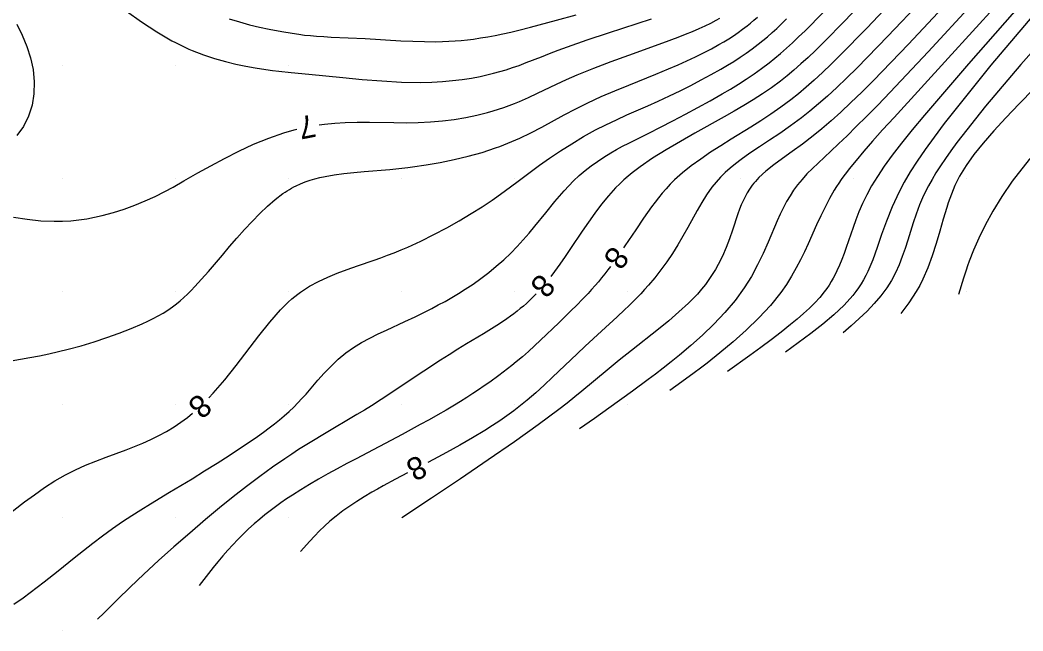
# Model space of a CAD drawing. Extents: x 2602990 to 2605851, y 618069 to 619180.
# Drawn here: x 2603586.2 to 2603675, y 618220 to 618274 of the extents above; entities that cross this region are included whole.
import ezdxf

# ---------------------------------------------------------------- set-up
doc = ezdxf.new("R2010")
doc.units = 0
for name, color, linetype in [('DTM Contours Major', 7, 'Continuous'), ('DTM Contours Major Text', 7, 'Continuous'), ('DTM Contours Minor', 7, 'Continuous'), ('DTM Contours Minor Text', 7, 'Continuous'), ('Exist DTM QL2 LIDAR Elevation Point', 7, 'Continuous')]:
    doc.layers.add(name, color=color, linetype=linetype)

msp = doc.modelspace()

# ---------------------------------------------------------------- linework, layer by layer
at = {"layer": 'DTM Contours Major'}
for points in [[(2603661.367, 618276.273), (2603659.254, 618273.988), (2603657.291, 618271.992), (2603656.603, 618271.321), (2603655.947, 618270.7), (2603655.315, 618270.122), (2603654.701, 618269.584), (2603654.098, 618269.081), (2603653.498, 618268.607), (2603652.707, 618268.022), (2603651.905, 618267.472), (2603651.09, 618266.947), (2603650.255, 618266.439), (2603649.397, 618265.939), (2603648.512, 618265.437), (2603645.944, 618264.009), (2603644.648, 618263.275), (2603643.386, 618262.532), (2603642.192, 618261.784), (2603641.096, 618261.035), (2603640.728, 618260.763), (2603640.377, 618260.489), (2603640.04, 618260.212), (2603639.653, 618259.873), (2603639.282, 618259.524), (2603638.924, 618259.162), (2603638.289, 618258.458), (2603637.681, 618257.712), (2603637.095, 618256.936), (2603636.527, 618256.139), (2603635.973, 618255.332), (2603634.941, 618253.808), (2603634.458, 618253.104), (2603633.978, 618252.422), (2603633.501, 618251.767), (2603633.177, 618251.341)], [(2603688.088, 618274.087), (2603685.667, 618271.868), (2603683.416, 618269.776), (2603681.236, 618267.701), (2603679.166, 618265.653), (2603677.247, 618263.64), (2603675.516, 618261.67), (2603674.014, 618259.753), (2603673.09, 618258.409), (2603672.296, 618257.111), (2603671.622, 618255.875), (2603671.056, 618254.716), (2603670.591, 618253.65), (2603670.214, 618252.691), (2603670.064, 618252.278), (2603669.929, 618251.89), (2603669.697, 618251.18), (2603669.264, 618249.755)], [(2603631.891, 618249.81), (2603631.806, 618249.719), (2603631.551, 618249.457), (2603631.292, 618249.204), (2603631.028, 618248.958), (2603630.762, 618248.722), (2603630.488, 618248.491), (2603630.206, 618248.263), (2603629.914, 618248.038), (2603629.611, 618247.814), (2603629.295, 618247.591), (2603628.645, 618247.156), (2603627.953, 618246.718), (2603627.229, 618246.275), (2603625.723, 618245.369), (2603624.96, 618244.904), (2603624.186, 618244.419), (2603623.424, 618243.931), (2603621.959, 618242.968), (2603618.165, 618240.451), (2603617.312, 618239.9), (2603616.687, 618239.514), (2603616.029, 618239.119), (2603613.153, 618237.432), (2603612.032, 618236.758), (2603611.457, 618236.402), (2603610.87, 618236.03), (2603610.268, 618235.639), (2603609.651, 618235.226), (2603608.566, 618234.471), (2603607.437, 618233.651), (2603606.272, 618232.773), (2603605.079, 618231.843), (2603603.866, 618230.868), (2603602.643, 618229.855), (2603601.233, 618228.653), (2603599.84, 618227.431), (2603598.484, 618226.211), (2603597.186, 618225.014), (2603595.965, 618223.861), (2603594.842, 618222.776), (2603593.656, 618221.598), (2603593.09, 618221.03)]]:
    msp.add_lwpolyline(points, dxfattribs=at)
at = {"layer": 'DTM Contours Minor'}
for points in [[(2603677.266, 618276.083), (2603672.134, 618270.022), (2603667.994, 618264.856), (2603667.094, 618263.658), (2603666.301, 618262.557), (2603665.605, 618261.536), (2603664.996, 618260.581), (2603664.465, 618259.676), (2603664.002, 618258.807), (2603663.394, 618257.495), (2603662.892, 618256.235), (2603662.461, 618255.031), (2603662.066, 618253.886), (2603661.669, 618252.802), (2603661.236, 618251.783), (2603661.052, 618251.41), (2603660.856, 618251.046), (2603660.646, 618250.69), (2603660.419, 618250.339), (2603660.175, 618249.995), (2603659.91, 618249.654), (2603659.134, 618248.79), (2603658.239, 618247.942), (2603657.248, 618247.107), (2603656.185, 618246.281), (2603655.075, 618245.462), (2603653.94, 618244.647)], [(2603668.31, 618275.584), (2603664.849, 618271.862), (2603661.748, 618268.673), (2603660.706, 618267.638), (2603659.739, 618266.703), (2603658.837, 618265.857), (2603657.986, 618265.091), (2603657.175, 618264.396), (2603656.393, 618263.76), (2603655.451, 618263.04), (2603654.548, 618262.383), (2603653.698, 618261.772), (2603652.913, 618261.194), (2603652.207, 618260.633), (2603651.592, 618260.073), (2603651.434, 618259.909), (2603651.284, 618259.745), (2603651.142, 618259.578), (2603651.008, 618259.408), (2603650.881, 618259.236), (2603650.76, 618259.061), (2603650.556, 618258.73), (2603650.371, 618258.386), (2603650.2, 618258.029), (2603650.041, 618257.658), (2603649.889, 618257.272), (2603649.743, 618256.871), (2603649.249, 618255.43), (2603648.984, 618254.673), (2603648.695, 618253.907), (2603648.372, 618253.144), (2603648.006, 618252.395), (2603647.752, 618251.941), (2603647.478, 618251.497), (2603647.182, 618251.059), (2603646.863, 618250.629), (2603646.52, 618250.204), (2603646.153, 618249.784), (2603645.376, 618248.983), (2603644.528, 618248.197), (2603643.631, 618247.427), (2603642.708, 618246.676), (2603640.324, 618244.797), (2603639.245, 618243.932), (2603638.185, 618243.064), (2603635.937, 618241.193), (2603635.307, 618240.681), (2603634.634, 618240.144), (2603633.907, 618239.581), (2603632.063, 618238.213), (2603629.96, 618236.72), (2603627.651, 618235.127), (2603625.186, 618233.46), (2603622.619, 618231.742), (2603620, 618230)], [(2603666.031, 618275.796), (2603663.021, 618272.569), (2603660.29, 618269.785), (2603659.359, 618268.871), (2603658.486, 618268.038), (2603657.661, 618267.278), (2603656.874, 618266.582), (2603656.113, 618265.944), (2603655.37, 618265.355), (2603654.406, 618264.642), (2603653.461, 618263.987), (2603652.541, 618263.376), (2603651.656, 618262.794), (2603650.811, 618262.228), (2603650.017, 618261.665), (2603649.528, 618261.292), (2603649.064, 618260.911), (2603648.623, 618260.516), (2603648.205, 618260.105), (2603647.81, 618259.673), (2603647.437, 618259.216), (2603646.974, 618258.566), (2603646.539, 618257.876), (2603646.123, 618257.154), (2603645.304, 618255.656), (2603644.881, 618254.9), (2603644.423, 618254.131), (2603643.944, 618253.375), (2603643.442, 618252.636), (2603642.922, 618251.918), (2603642.383, 618251.224), (2603641.827, 618250.558), (2603641.491, 618250.18), (2603641.15, 618249.81), (2603640.801, 618249.447), (2603640.446, 618249.089), (2603640.083, 618248.732), (2603639.712, 618248.376), (2603639.049, 618247.754), (2603637.664, 618246.486), (2603636.233, 618245.178), (2603635.513, 618244.506), (2603633.334, 618242.421), (2603632.599, 618241.733), (2603631.856, 618241.059), (2603631.1, 618240.408), (2603630.515, 618239.931), (2603629.918, 618239.469), (2603629.306, 618239.019), (2603628.678, 618238.579), (2603628.03, 618238.147), (2603627.36, 618237.72), (2603626.264, 618237.059), (2603625.127, 618236.41), (2603623.97, 618235.776), (2603622.813, 618235.161), (2603622.291, 618234.889)], [(2603670.449, 618275.39), (2603666.576, 618271.183), (2603663.205, 618267.624), (2603662.109, 618266.491), (2603661.118, 618265.481), (2603660.22, 618264.58), (2603659.404, 618263.775), (2603658.655, 618263.053), (2603657.964, 618262.4), (2603656.839, 618261.359), (2603656.33, 618260.875), (2603655.854, 618260.4), (2603655.413, 618259.922), (2603655.005, 618259.427), (2603654.668, 618258.964), (2603654.352, 618258.476), (2603654.053, 618257.962), (2603653.767, 618257.421), (2603653.489, 618256.851), (2603653.215, 618256.249), (2603652.411, 618254.376), (2603651.969, 618253.379), (2603651.481, 618252.362), (2603650.931, 618251.341), (2603650.304, 618250.331), (2603649.49, 618249.217), (2603648.584, 618248.143), (2603647.614, 618247.116), (2603646.605, 618246.143), (2603645.585, 618245.228), (2603644.58, 618244.377), (2603643.844, 618243.78), (2603643.135, 618243.222), (2603642.455, 618242.7), (2603641.807, 618242.214), (2603640.411, 618241.19), (2603638.332, 618239.685), (2603637.051, 618238.781), (2603635.736, 618237.868)], [(2603663.703, 618276.034), (2603661.146, 618273.283), (2603658.8, 618270.892), (2603657.99, 618270.097), (2603657.224, 618269.366), (2603656.493, 618268.692), (2603655.789, 618268.069), (2603655.104, 618267.491), (2603654.427, 618266.951), (2603653.542, 618266.29), (2603652.658, 618265.675), (2603651.775, 618265.095), (2603650.894, 618264.539), (2603649.141, 618263.461), (2603648.222, 618262.889), (2603647.32, 618262.309), (2603646.447, 618261.719), (2603645.616, 618261.117), (2603644.84, 618260.503), (2603644.133, 618259.873), (2603643.745, 618259.487), (2603643.382, 618259.096), (2603643.041, 618258.7), (2603642.717, 618258.301), (2603642.408, 618257.898), (2603642.109, 618257.492), (2603641.748, 618256.988), (2603641.396, 618256.482), (2603640.71, 618255.471), (2603639.744, 618254.034), (2603639.62, 618253.854)], [(2603672.641, 618275.344), (2603668.347, 618270.621), (2603663.556, 618265.395), (2603662.544, 618264.284), (2603661.655, 618263.294), (2603660.875, 618262.406), (2603660.191, 618261.599), (2603659.591, 618260.855), (2603659.342, 618260.533), (2603659.107, 618260.217), (2603658.883, 618259.905), (2603658.67, 618259.595), (2603658.466, 618259.283), (2603658.27, 618258.969), (2603657.849, 618258.235), (2603657.453, 618257.476), (2603657.074, 618256.692), (2603656.705, 618255.888), (2603655.957, 618254.226), (2603655.63, 618253.519), (2603655.284, 618252.804), (2603654.909, 618252.084), (2603654.497, 618251.361), (2603654.041, 618250.636), (2603653.531, 618249.912), (2603652.614, 618248.782), (2603651.581, 618247.67), (2603650.468, 618246.592), (2603649.312, 618245.559), (2603648.149, 618244.586), (2603647.016, 618243.685), (2603646.439, 618243.241), (2603645.878, 618242.817), (2603644.788, 618242.013), (2603643.724, 618241.241)], [(2603674.878, 618275.49), (2603670.156, 618270.138), (2603666.241, 618265.592), (2603665.162, 618264.292), (2603664.217, 618263.119), (2603663.397, 618262.055), (2603662.689, 618261.081), (2603662.082, 618260.18), (2603661.566, 618259.333), (2603661.135, 618258.539), (2603660.769, 618257.777), (2603660.455, 618257.044), (2603660.182, 618256.338), (2603659.938, 618255.655), (2603659.332, 618253.887), (2603659.139, 618253.354), (2603658.94, 618252.835), (2603658.73, 618252.328), (2603658.506, 618251.835), (2603658.347, 618251.513), (2603658.178, 618251.195), (2603657.998, 618250.882), (2603657.805, 618250.573), (2603657.597, 618250.266), (2603657.372, 618249.962), (2603656.983, 618249.486), (2603656.549, 618249.011), (2603656.073, 618248.535), (2603655.555, 618248.055), (2603654.998, 618247.569), (2603654.402, 618247.075), (2603653.57, 618246.414), (2603652.685, 618245.738), (2603651.759, 618245.05), (2603650.801, 618244.353), (2603648.832, 618242.944)], [(2603585.66, 618222.369), (2603586.503, 618222.939), (2603587.129, 618223.39), (2603587.748, 618223.855), (2603588.361, 618224.333), (2603589.589, 618225.317), (2603591.016, 618226.468), (2603591.838, 618227.119), (2603592.676, 618227.769), (2603593.531, 618228.412), (2603594.403, 618229.044), (2603595.293, 618229.661), (2603596.1, 618230.195), (2603596.921, 618230.717), (2603597.754, 618231.233), (2603599.456, 618232.261), (2603601.439, 618233.46), (2603602.553, 618234.147), (2603603.65, 618234.834), (2603604.713, 618235.512), (2603605.725, 618236.172), (2603606.669, 618236.807), (2603607.234, 618237.198), (2603607.766, 618237.576), (2603608.267, 618237.945), (2603608.739, 618238.306), (2603609.184, 618238.662), (2603609.603, 618239.014), (2603610.031, 618239.396), (2603610.44, 618239.785), (2603610.803, 618240.152), (2603611.163, 618240.536), (2603611.528, 618240.942), (2603612.579, 618242.155), (2603613.144, 618242.788), (2603613.742, 618243.415), (2603614.378, 618244.019), (2603615.055, 618244.58), (2603615.73, 618245.056), (2603616.436, 618245.488), (2603617.163, 618245.883), (2603617.902, 618246.25), (2603618.641, 618246.596), (2603620.282, 618247.352), (2603621.173, 618247.775), (2603622.058, 618248.209), (2603622.645, 618248.506), (2603623.233, 618248.814), (2603623.824, 618249.136), (2603624.416, 618249.472), (2603625.009, 618249.826), (2603625.603, 618250.199), (2603626.304, 618250.667), (2603627.001, 618251.163), (2603627.69, 618251.687), (2603628.364, 618252.236), (2603629.019, 618252.811), (2603629.651, 618253.409), (2603630.214, 618253.985), (2603630.754, 618254.575), (2603631.275, 618255.175), (2603631.779, 618255.778), (2603632.748, 618256.975), (2603633.551, 618257.965), (2603633.953, 618258.443), (2603634.36, 618258.907), (2603634.775, 618259.357), (2603635.202, 618259.79), (2603635.698, 618260.252), (2603636.215, 618260.692), (2603636.752, 618261.112), (2603637.31, 618261.512), (2603637.889, 618261.895), (2603638.491, 618262.26), (2603639.01, 618262.554), (2603639.544, 618262.841), (2603640.095, 618263.126), (2603641.851, 618264), (2603642.903, 618264.53), (2603643.989, 618265.09), (2603645.093, 618265.67), (2603646.197, 618266.266), (2603647.285, 618266.868), (2603648.34, 618267.469), (2603649.076, 618267.902), (2603649.79, 618268.337), (2603650.485, 618268.78), (2603651.167, 618269.237), (2603651.839, 618269.715), (2603652.505, 618270.219), (2603653.01, 618270.625), (2603653.52, 618271.054), (2603654.037, 618271.508), (2603654.566, 618271.991), (2603655.112, 618272.506), (2603655.679, 618273.057), (2603657.272, 618274.679)], [(2603595.645, 618274.792), (2603596.979, 618273.844), (2603598.33, 618272.96), (2603599.666, 618272.178), (2603599.966, 618272.017), (2603600.265, 618271.863), (2603600.562, 618271.716), (2603600.857, 618271.576), (2603601.151, 618271.442), (2603601.444, 618271.315), (2603602.452, 618270.921), (2603603.441, 618270.596), (2603604.401, 618270.328), (2603605.323, 618270.11), (2603606.196, 618269.932), (2603607.012, 618269.785), (2603607.961, 618269.631), (2603608.566, 618269.546), (2603609.126, 618269.479), (2603610.22, 618269.372), (2603611.777, 618269.222), (2603614.788, 618268.912), (2603616.491, 618268.752), (2603618.245, 618268.617), (2603619.988, 618268.524), (2603621.66, 618268.494), (2603622.653, 618268.515), (2603623.597, 618268.567), (2603624.495, 618268.646), (2603625.351, 618268.75), (2603626.167, 618268.877), (2603626.947, 618269.024), (2603627.537, 618269.153), (2603628.113, 618269.293), (2603628.679, 618269.447), (2603629.242, 618269.615), (2603629.807, 618269.799), (2603630.38, 618269.999), (2603631.015, 618270.236), (2603632.358, 618270.764), (2603633.078, 618271.048), (2603633.84, 618271.344), (2603634.651, 618271.647), (2603636.404, 618272.262), (2603638.286, 618272.885), (2603642.09, 618274.102)], [(2603604.735, 618274.116), (2603605.644, 618273.831), (2603606.54, 618273.59), (2603607.413, 618273.384), (2603608.253, 618273.208), (2603609.373, 618272.995), (2603610.298, 618272.835), (2603610.898, 618272.746), (2603611.403, 618272.681), (2603611.915, 618272.626), (2603612.443, 618272.58), (2603613.088, 618272.535), (2603613.763, 618272.498), (2603616.749, 618272.361), (2603619.906, 618272.18), (2603620.968, 618272.13), (2603622.009, 618272.098), (2603623.012, 618272.092), (2603623.597, 618272.103), (2603624.166, 618272.127), (2603624.721, 618272.161), (2603625.265, 618272.206), (2603625.8, 618272.262), (2603626.331, 618272.326), (2603626.973, 618272.417), (2603627.619, 618272.523), (2603628.274, 618272.643), (2603628.945, 618272.781), (2603629.64, 618272.936), (2603630.365, 618273.11), (2603631.381, 618273.37), (2603633.679, 618273.987), (2603635.433, 618274.462)], [(2603585.426, 618243.876), (2603586.263, 618244.013), (2603587.099, 618244.161), (2603587.936, 618244.322), (2603588.775, 618244.498), (2603589.619, 618244.69), (2603590.468, 618244.9), (2603591.622, 618245.214), (2603592.773, 618245.559), (2603593.904, 618245.929), (2603595, 618246.32), (2603596.044, 618246.726), (2603597.02, 618247.142), (2603597.522, 618247.373), (2603598, 618247.608), (2603598.457, 618247.85), (2603598.893, 618248.101), (2603599.31, 618248.363), (2603599.71, 618248.641), (2603600.056, 618248.905), (2603600.394, 618249.183), (2603600.724, 618249.476), (2603601.05, 618249.784), (2603601.375, 618250.108), (2603601.701, 618250.449), (2603602.288, 618251.09), (2603602.887, 618251.774), (2603604.122, 618253.225), (2603604.756, 618253.972), (2603605.4, 618254.72), (2603606.071, 618255.474), (2603606.748, 618256.206), (2603607.431, 618256.903), (2603608.115, 618257.551), (2603608.798, 618258.14), (2603609.477, 618258.655), (2603609.671, 618258.787), (2603609.865, 618258.913), (2603610.059, 618259.033), (2603610.253, 618259.145), (2603610.447, 618259.252), (2603610.643, 618259.352), (2603611.048, 618259.538), (2603611.46, 618259.701), (2603611.882, 618259.845), (2603612.314, 618259.97), (2603612.759, 618260.079), (2603613.218, 618260.176), (2603614.03, 618260.314), (2603614.882, 618260.429), (2603615.766, 618260.525), (2603616.677, 618260.61), (2603618.942, 618260.803), (2603619.73, 618260.879), (2603620.531, 618260.967), (2603620.938, 618261.017), (2603622.147, 618261.19), (2603623.386, 618261.405), (2603624.639, 618261.663), (2603625.887, 618261.964), (2603627.113, 618262.307), (2603628.299, 618262.693), (2603628.668, 618262.826), (2603629.031, 618262.964), (2603629.391, 618263.106), (2603629.748, 618263.255), (2603630.102, 618263.408), (2603630.455, 618263.568), (2603631.423, 618264.039), (2603632.395, 618264.546), (2603634.375, 618265.618), (2603635.397, 618266.158), (2603636.449, 618266.684), (2603637.64, 618267.233), (2603638.856, 618267.756), (2603640.08, 618268.257), (2603642.477, 618269.215), (2603643.613, 618269.682), (2603644.443, 618270.04), (2603645.236, 618270.398), (2603645.991, 618270.755), (2603646.71, 618271.113), (2603647.394, 618271.47), (2603648.042, 618271.828), (2603648.49, 618272.088), (2603648.924, 618272.351), (2603649.344, 618272.62), (2603649.754, 618272.897), (2603650.157, 618273.186), (2603650.555, 618273.489), (2603650.857, 618273.731), (2603651.158, 618273.984), (2603651.461, 618274.25)], [(2603585.937, 618273.63), (2603586.41, 618272.659), (2603586.821, 618271.664), (2603587.15, 618270.652), (2603587.376, 618269.627), (2603587.484, 618268.553), (2603587.456, 618267.492), (2603587.289, 618266.465), (2603586.98, 618265.493), (2603586.528, 618264.596), (2603585.929, 618263.794)], [(2603602.939, 618240.614), (2603603.311, 618241.007), (2603604.331, 618242.188), (2603605.35, 618243.466), (2603607.357, 618246.08), (2603608.331, 618247.297), (2603609.274, 618248.378), (2603609.611, 618248.728), (2603609.945, 618249.053), (2603610.279, 618249.354), (2603610.533, 618249.566), (2603610.789, 618249.767), (2603611.047, 618249.956), (2603611.309, 618250.136), (2603611.576, 618250.308), (2603611.849, 618250.472), (2603612.626, 618250.89), (2603613.445, 618251.271), (2603614.297, 618251.622), (2603615.175, 618251.953), (2603616.073, 618252.271), (2603617.566, 618252.789), (2603618.151, 618252.997), (2603618.74, 618253.212), (2603619.335, 618253.439), (2603619.937, 618253.679), (2603620.547, 618253.936), (2603621.693, 618254.46), (2603622.847, 618255.034), (2603623.988, 618255.642), (2603625.092, 618256.268), (2603626.14, 618256.893), (2603627.107, 618257.503), (2603627.559, 618257.8), (2603627.989, 618258.09), (2603628.4, 618258.375), (2603629.18, 618258.934), (2603630.183, 618259.683), (2603631.361, 618260.569), (2603632.185, 618261.169), (2603633.078, 618261.796), (2603634.031, 618262.436), (2603635.034, 618263.074), (2603636.078, 618263.696), (2603637.153, 618264.288), (2603638.067, 618264.752), (2603638.991, 618265.191), (2603639.921, 618265.613), (2603641.778, 618266.431), (2603642.697, 618266.84), (2603643.681, 618267.295), (2603644.646, 618267.759), (2603645.587, 618268.23), (2603646.499, 618268.705), (2603647.379, 618269.182), (2603648.222, 618269.659), (2603648.808, 618270.004), (2603649.376, 618270.352), (2603649.929, 618270.708), (2603650.471, 618271.076), (2603651.006, 618271.46), (2603651.537, 618271.864), (2603651.941, 618272.188), (2603652.347, 618272.53), (2603652.758, 618272.889), (2603653.176, 618273.27), (2603653.605, 618273.674), (2603654.046, 618274.104)], [(2603612.685, 618264.742), (2603613.174, 618264.812), (2603614.075, 618264.902), (2603614.98, 618264.957), (2603616.056, 618264.982), (2603617.138, 618264.977), (2603619.303, 618264.932), (2603620.38, 618264.921), (2603621.449, 618264.937), (2603622.532, 618264.994), (2603623.599, 618265.091), (2603624.643, 618265.226), (2603625.66, 618265.398), (2603626.645, 618265.603), (2603627.593, 618265.839), (2603628.08, 618265.977), (2603628.557, 618266.123), (2603629.028, 618266.279), (2603629.495, 618266.446), (2603629.962, 618266.625), (2603630.429, 618266.817), (2603631.207, 618267.158), (2603632.003, 618267.529), (2603633.682, 618268.331), (2603634.58, 618268.747), (2603635.526, 618269.165), (2603636.99, 618269.763), (2603638.526, 618270.346), (2603640.087, 618270.913), (2603643.098, 618271.989), (2603644.456, 618272.494), (2603645.117, 618272.752), (2603645.735, 618273.005), (2603646.313, 618273.253), (2603646.853, 618273.498), (2603647.356, 618273.74), (2603647.826, 618273.982), (2603648.146, 618274.157)], [(2603678.252, 618274.007), (2603674.769, 618270.066), (2603671.651, 618266.384), (2603669.117, 618263.18), (2603668.582, 618262.456), (2603668.099, 618261.773), (2603667.662, 618261.126), (2603667.269, 618260.509), (2603666.916, 618259.919), (2603666.601, 618259.348), (2603666.175, 618258.488), (2603665.816, 618257.659), (2603665.51, 618256.855), (2603665.243, 618256.072), (2603664.999, 618255.304), (2603664.764, 618254.546), (2603664.53, 618253.812), (2603664.28, 618253.086), (2603664.005, 618252.371), (2603663.694, 618251.669), (2603663.337, 618250.984), (2603662.924, 618250.318), (2603662.399, 618249.614), (2603661.808, 618248.934), (2603661.165, 618248.271), (2603660.481, 618247.623), (2603659.771, 618246.984), (2603659.048, 618246.349)], [(2603675.928, 618267.92), (2603674.623, 618266.6), (2603673.438, 618265.366), (2603672.375, 618264.21), (2603671.435, 618263.126), (2603670.622, 618262.107), (2603669.937, 618261.146), (2603669.781, 618260.906), (2603669.633, 618260.669), (2603669.493, 618260.433), (2603669.36, 618260.199), (2603669.234, 618259.966), (2603669.115, 618259.732), (2603668.941, 618259.366), (2603668.779, 618258.995), (2603668.628, 618258.618), (2603668.485, 618258.233), (2603668.349, 618257.839), (2603668.217, 618257.433), (2603667.907, 618256.408), (2603667.599, 618255.334), (2603667.278, 618254.239), (2603666.932, 618253.151), (2603666.55, 618252.098), (2603666.117, 618251.109), (2603665.825, 618250.548), (2603665.515, 618250.015), (2603665.189, 618249.504), (2603664.851, 618249.011), (2603664.506, 618248.529), (2603664.156, 618248.052)], [(2603585.642, 618256.583), (2603586.844, 618256.398), (2603588.052, 618256.268), (2603589.241, 618256.21), (2603589.986, 618256.217), (2603590.714, 618256.258), (2603591.428, 618256.331), (2603592.13, 618256.434), (2603592.821, 618256.564), (2603593.503, 618256.72), (2603594.478, 618256.985), (2603595.435, 618257.292), (2603596.372, 618257.637), (2603597.286, 618258.013), (2603598.171, 618258.417), (2603599.026, 618258.841), (2603599.758, 618259.232), (2603600.722, 618259.775), (2603601.963, 618260.486), (2603603.092, 618261.12), (2603604.302, 618261.77), (2603605.573, 618262.412), (2603606.887, 618263.021), (2603608.223, 618263.572), (2603609.561, 618264.04), (2603610.47, 618264.301), (2603610.723, 618264.361)], [(2603638.462, 618252.223), (2603638.228, 618251.913), (2603637.957, 618251.565), (2603637.68, 618251.219), (2603637.394, 618250.873), (2603637.1, 618250.529), (2603636.797, 618250.184), (2603636.482, 618249.838), (2603635.997, 618249.324), (2603635.492, 618248.808), (2603634.969, 618248.288), (2603633.891, 618247.246), (2603632.271, 618245.703), (2603631.736, 618245.202), (2603631.201, 618244.713), (2603630.667, 618244.24), (2603630.133, 618243.785), (2603629.746, 618243.468), (2603629.358, 618243.162), (2603628.969, 618242.864), (2603628.577, 618242.572), (2603627.78, 618242.001), (2603627.289, 618241.659), (2603626.788, 618241.318), (2603626.276, 618240.978), (2603625.75, 618240.637), (2603625.209, 618240.296), (2603624.651, 618239.955), (2603623.933, 618239.528), (2603623.19, 618239.1), (2603622.425, 618238.671), (2603621.641, 618238.24), (2603620.031, 618237.375), (2603615.949, 618235.225), (2603615.134, 618234.79), (2603614.287, 618234.333), (2603613.452, 618233.873), (2603612.632, 618233.41), (2603611.833, 618232.945), (2603611.06, 618232.477), (2603610.316, 618232.006), (2603609.801, 618231.664), (2603609.302, 618231.32), (2603608.818, 618230.971), (2603608.348, 618230.618), (2603607.89, 618230.259), (2603607.443, 618229.892), (2603606.94, 618229.459), (2603606.449, 618229.016), (2603605.97, 618228.561), (2603605.501, 618228.094), (2603605.043, 618227.616), (2603604.596, 618227.126), (2603604.158, 618226.626), (2603603.729, 618226.117), (2603603.306, 618225.599), (2603602.473, 618224.549), (2603602.06, 618224.02)], [(2603584.998, 618230.147), (2603586.628, 618231.404), (2603587.488, 618232.044), (2603588.377, 618232.669), (2603589.294, 618233.261), (2603590.238, 618233.804), (2603591.123, 618234.247), (2603592.021, 618234.646), (2603592.927, 618235.01), (2603593.831, 618235.351), (2603595.608, 618236.007), (2603596.358, 618236.299), (2603597.09, 618236.603), (2603597.807, 618236.925), (2603598.508, 618237.27), (2603599.194, 618237.644), (2603599.865, 618238.051), (2603600.454, 618238.449), (2603601.034, 618238.88), (2603601.482, 618239.246)], [(2603620.517, 618233.965), (2603619.443, 618233.406), (2603618.366, 618232.829), (2603617.847, 618232.542), (2603617.339, 618232.254), (2603616.67, 618231.858), (2603616.02, 618231.454), (2603615.39, 618231.037), (2603614.782, 618230.606), (2603614.198, 618230.159), (2603613.639, 618229.693), (2603613.173, 618229.27), (2603612.724, 618228.834), (2603612.288, 618228.387), (2603611.863, 618227.933), (2603611.03, 618227.01)]]:
    msp.add_lwpolyline(points, dxfattribs=at)
at = {"layer": 'Exist DTM QL2 LIDAR Elevation Point'}
for p, q in [((2603590, 618270), (2603590, 618270)), ((2603600, 618270), (2603600, 618270)), ((2603610, 618270), (2603610, 618270)), ((2603590, 618260), (2603590, 618260)), ((2603600, 618260), (2603600, 618260)), ((2603610, 618260), (2603610, 618260)), ((2603620, 618260), (2603620, 618260)), ((2603630, 618260), (2603630, 618260)), ((2603640, 618260), (2603640, 618260)), ((2603650, 618260), (2603650, 618260)), ((2603660, 618260), (2603660, 618260)), ((2603670, 618260), (2603670, 618260)), ((2603590, 618250), (2603590, 618250)), ((2603600, 618250), (2603600, 618250)), ((2603610, 618250), (2603610, 618250)), ((2603620, 618250), (2603620, 618250)), ((2603630, 618250), (2603630, 618250)), ((2603640, 618250), (2603640, 618250)), ((2603650, 618250), (2603650, 618250)), ((2603660, 618250), (2603660, 618250)), ((2603670, 618250), (2603670, 618250)), ((2603590, 618240), (2603590, 618240)), ((2603600, 618240), (2603600, 618240)), ((2603610, 618240), (2603610, 618240)), ((2603620, 618240), (2603620, 618240)), ((2603630, 618240), (2603630, 618240)), ((2603640, 618240), (2603640, 618240)), ((2603590, 618230), (2603590, 618230)), ((2603600, 618230), (2603600, 618230)), ((2603610, 618230), (2603610, 618230)), ((2603620, 618230), (2603620, 618230)), ((2603590, 618220), (2603590, 618220))]:
    msp.add_line(p, q, dxfattribs=at)

# ---------------------------------------------------------------- texts
at = {"layer": 'DTM Contours Major Text'}
msp.add_text('8', height=2, rotation=229.97421, dxfattribs=at).set_placement((2603632.209, 618251.702))
at = {"layer": 'DTM Contours Minor Text'}
for s, rotation, p in [('7', 191.00994, (2603612.15, 618265.682)), ('8', 234.61008, (2603638.613, 618254.144)), ('8', 223.20813, (2603602.022, 618241.086)), ('8', 207.51406, (2603621.521, 618235.616))]:
    msp.add_text(s, height=2, rotation=rotation, dxfattribs=at).set_placement(p)

doc.saveas('drawing.dxf')
